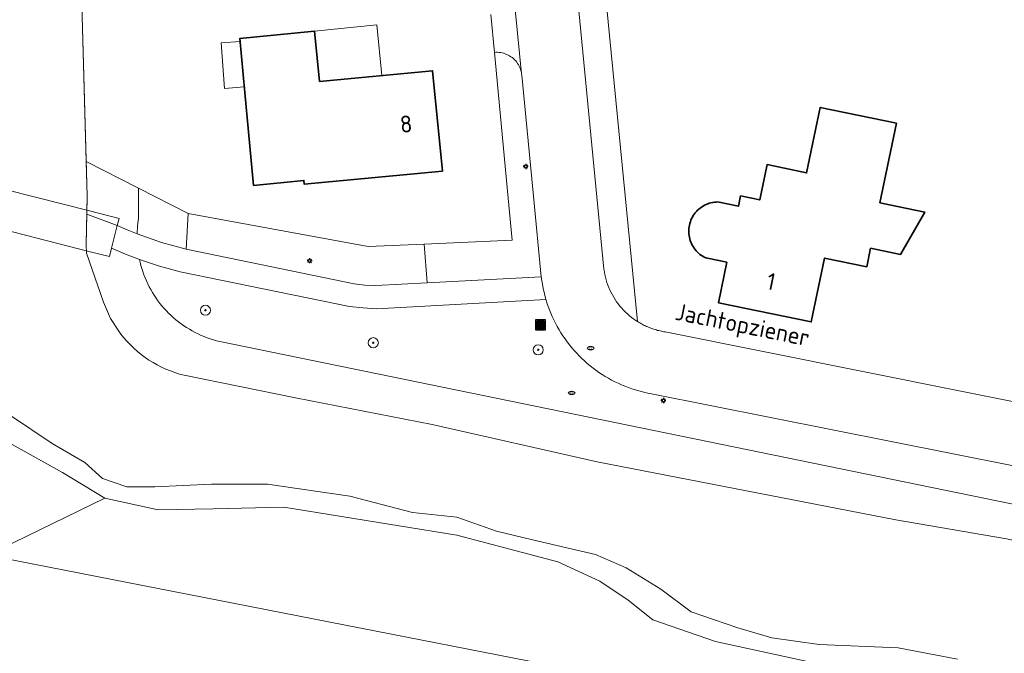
# Model space of a CAD drawing. Header units: metres. Extents: x 152610 to 160096, y 456114 to 462495.
# Tile 542 of 938: x 158699 to 158777, y 459681 to 459731. Entities that reach past the tile are written whole.
import ezdxf
from ezdxf.enums import TextEntityAlignment as Align

# ---------------------------------------------------------------- set-up
doc = ezdxf.new("R2010")
doc.units = ezdxf.units.M
doc.header["$LTSCALE"] = 0.5
doc.layers.get('0').update_dxf_attribs({"linetype": 'CONTINUOUS'})
for name, color, linetype, lineweight in [('B-PV-GK-BESCHOEIING-G', 251, 'GK-BESCHOEIING-SO', 18), ('B-PV-GR-BEPLANTING_CULTUUR_BOSPLANTSOEN-GV', 251, 'CONTINUOUS', 18), ('B-PV-GR-BEPLANTING_CULTUUR_HEESTERS-GV', 251, 'CONTINUOUS', 18), ('B-PV-GR-BOOM-S', 251, 'CONTINUOUS', 25), ('B-PV-GR-BOUWLAND-GV', 251, 'CONTINUOUS', 13), ('B-PV-GR-GRAS-GV', 251, 'CONTINUOUS', 13), ('B-PV-GR-HOUTWAL-GV', 251, 'CONTINUOUS', 13), ('B-PV-GW-TALUD_KRUIN-G', 251, 'CONTINUOUS', 18), ('B-PV-IE-MEUBILAIR-S', 251, 'CONTINUOUS', 25), ('B-PV-IE-MEUBILAIR_WEGMEUBILAIR_AFVALBAK-S', 251, 'CONTINUOUS', 25), ('B-PV-KW-KUNSTWERK_DEK-GV', 251, 'CONTINUOUS', 18), ('B-PV-OG-BEBOUWING-GV', 6, 'CONTINUOUS', 35), ('B-PV-OG-BEBOUWING-T18', 1, 'CONTINUOUS', 18), ('B-PV-OG-BEBOUWING_OVERBOUWING-GV', 251, 'CONTINUOUS', 18), ('B-PV-OG-BEBOUWING_SCHUUR-GV', 251, 'CONTINUOUS', 18), ('B-PV-OG-TERREIN_BEGROEID-GV', 251, 'CONTINUOUS', 18), ('B-PV-OG-TERREIN_OEVER-GV', 251, 'CONTINUOUS', 18), ('B-PV-OG-TOPOGRAFIE-T18', 1, 'CONTINUOUS', 18), ('B-PV-OG-WATER_SLOOT-GV', 251, 'CONTINUOUS', 18), ('B-PV-VH-GESLOTENVERHARDING_ASFALT-GV', 251, 'CONTINUOUS', 18), ('B-PV-VH-OPENVERHARDING_BETONSTRAATSTEEN-GV', 251, 'CONTINUOUS', 18)]:
    doc.layers.add(name, color=color, linetype=linetype, lineweight=lineweight)
doc.styles.add('NLCS-ISO', font='NLCS-ISO.ttf')
doc.styles.add('NLCS-ISO-M750-T18', font='NLCS-ISO.ttf', dxfattribs={"height": 1.35})
doc.linetypes.add('GK-BESCHOEIING-SO', pattern='A,18,-3,[1,NLCS.SHX,S=0.6,R=0,X=0,Y=0],-3', length=24)

# ---------------------------------------------------------------- blocks, each defined once
blk = doc.blocks.new('SIE-WEG_AFVALBAK-SO')
h = blk.add_hatch(color=256)
h.dxf.hatch_style = 1
h.paths.add_polyline_path([(-1.5, -1.5), (1.5, -1.5), (1.5, 1.5), (-1.5, 1.5)])
for points in [[(-2, -2), (2, -2), (2, 2), (-2, 2)], [(-1.5, -1.5), (1.5, -1.5), (1.5, 1.5), (-1.5, 1.5)]]:
    blk.add_lwpolyline(points, close=True)
blk = doc.blocks.new('SIE-MEUBILAIR_PAAL_LICHTMAST-SO')
for points in [[(-0.62, 0), (-1, 0)], [(-0.71, 0.71), (-0.44, 0.44)], [(0, 1), (0, 0.62)], [(0.44, 0.44), (0.71, 0.71)], [(1, 0), (0.62, 0)], [(-0.71, -0.71), (-0.44, -0.44)], [(0, -0.62), (0, -1)], [(0.44, -0.44), (0.71, -0.71)]]:
    blk.add_lwpolyline(points)
blk.add_circle((0, 0), 0.5)
blk = doc.blocks.new('SIE-MEUBILAIR_PUT_RIOOLPUT-SO')
blk.add_ellipse((0, 0), major_axis=(1.25, 0), ratio=0.54)
at = {"style": 'NLCS-ISO'}
blk.add_text('ri', height=0.75, dxfattribs=at).set_placement((-0.04, 0.07), align=Align.MIDDLE_CENTER)
blk = doc.blocks.new('SGR-BOOM_GBKN-SO')
at = {"linetype": 'ByBlock', "lineweight": 18}
h = blk.add_hatch(color=0, dxfattribs=at)
h.dxf.hatch_style = 1
edge = h.paths.add_edge_path()
edge.add_arc((0, 0), 0.25, 0, 360)
at = {"color": 0, "linetype": 'ByBlock', "lineweight": 18}
for radius in [2, 0.25]:
    blk.add_circle((0, 0), radius, dxfattribs=at)
at = {"color": 0, "linetype": 'ByBlock', "lineweight": 18, "style": 'NLCS-ISO'}
blk.add_attdef('SOORT', (2.5, 0), '', height=1.5, dxfattribs=at)

msp = doc.modelspace()

# ---------------------------------------------------------------- linework, layer by layer
at = {"layer": 'B-PV-GK-BESCHOEIING-G', "flags": 128}
msp.add_lwpolyline([(158999.99, 459845.42), (158998.93, 459830.9), (158997.68, 459815.64), (158996.46, 459799.88), (158995.3, 459784.49), (158994.24, 459769.19), (158993.141, 459756.946), (158993.136, 459753.873), (158993.434, 459750.814), (158993.496, 459750.407), (158993.565, 459750.002), (158993.864, 459748.497), (158994.24, 459747.01), (158997.52, 459734.43), (158998.84, 459730.49), (158999.541, 459727.885), (159000, 459725.174), (159000.061, 459724.78), (159000.117, 459724.368), (159000.165, 459723.955), (159000.205, 459723.541), (159000.237, 459723.127), (159000.262, 459722.712), (159000.278, 459722.297), (159000.286, 459721.881), (159000.286, 459721.466), (159000.278, 459721.05), (159000.262, 459720.635), (159000.239, 459720.22), (159000.207, 459719.805), (159000.167, 459719.392), (159000.119, 459718.979), (159000.064, 459718.567), (159000, 459718.113), (158999.921, 459717.531), (158999.83, 459716.95), (158999.623, 459715.279), (158995.27, 459679.91), (158994.259, 459677.267), (158993.483, 459675.787), (158990.087, 459671.661), (158988.641, 459669.956), (158986.317, 459668.258), (158979.736, 459664.228), (158971.852, 459659.187), (158965.464, 459655.627), (158965.485, 459655.347), (158961.53, 459654.331), (158958.969, 459654.007), (158957.388, 459654.007), (158955.585, 459654.15), (158951.106, 459654.991), (158941.212, 459656.896), (158941.168, 459656.884), (158940.839, 459656.812), (158940.507, 459656.754), (158940.173, 459656.713), (158939.837, 459656.688), (158939.5, 459656.678), (158939.163, 459656.685), (158938.827, 459656.707), (158938.493, 459656.746), (158938.16, 459656.8), (158937.831, 459656.87), (158937.505, 459656.956), (158937.184, 459657.056), (158936.867, 459657.173), (158936.557, 459657.304), (158936.253, 459657.449), (158935.957, 459657.609), (158935.668, 459657.783), (158935.388, 459657.97), (158935.117, 459658.17), (158934.856, 459658.383), (158934.606, 459658.608), (158926.622, 459660.507), (158926.477, 459660.284), (158919.149, 459662.052), (158919.301, 459662.496), (158912.318, 459664.683), (158912.243, 459664.383), (158907.791, 459665.872), (158908.009, 459666.403), (158891.186, 459672.397), (158890.835, 459671.749), (158884.826, 459674.199), (158885.044, 459674.789), (158871.98, 459680.502), (158871.761, 459680.058), (158864.265, 459683.511), (158864.542, 459683.917), (158860.271, 459685.733), (158844.342, 459683.247), (158844.321, 459683.459), (158838.977, 459682.713), (158838.976, 459682.712), (158838.833, 459682.578), (158838.68, 459682.457), (158838.518, 459682.348), (158838.347, 459682.253), (158838.169, 459682.172), (158837.985, 459682.106), (158837.796, 459682.055), (158837.604, 459682.02), (158837.409, 459682.001), (158837.213, 459681.997), (158837.018, 459682.01), (158836.825, 459682.038), (158836.634, 459682.083), (158836.448, 459682.142), (158836.268, 459682.217), (158836.094, 459682.306), (158835.927, 459682.409), (158835.77, 459682.526), (158835.623, 459682.655), (158834.833, 459682.611), (158830.438, 459682.633), (158824.47, 459683.012), (158822.368, 459683.278), (158820.283, 459683.709), (158817.427, 459684.319), (158799.664, 459689.223), (158799.352, 459689.205), (158799.105, 459689.191), (158796.846, 459688.223), (158795.009, 459687.644), (158792.804, 459687.38), (158791.483, 459687.343), (158788.329, 459687.787), (158777.28, 459690.081), (158768.51, 459691.609), (158744.832, 459696.199), (158731.755, 459699.147), (158720.939, 459701.26), (158712.11, 459703.057), (158711.742, 459703.156), (158711.379, 459703.269), (158711.021, 459703.398), (158710.669, 459703.542), (158710.323, 459703.701), (158709.984, 459703.874), (158709.653, 459704.061), (158709.329, 459704.262), (158709.015, 459704.476), (158708.71, 459704.703), (158708.414, 459704.943), (158708.129, 459705.195), (158707.855, 459705.459), (158707.592, 459705.734), (158707.341, 459706.02), (158707.102, 459706.316), (158706.932, 459706.544), (158706.29, 459707.561), (158705.723, 459708.859), (158704.389, 459712.745), (158704.356, 459713.429), (158704.439, 459717.284), (158703.976, 459733.454), (158703.703, 459745.162), (158702.922, 459754.833), (158702.194, 459762.125), (158701.072, 459772.42), (158700.151, 459777.475), (158699.437, 459781.393)], dxfattribs=at)
at = {"layer": 'B-PV-GR-BEPLANTING_CULTUUR_BOSPLANTSOEN-GV', "flags": 128}
for points in [[(158708.497, 459717.888), (158704.361, 459719.995), (158704.439, 459717.284), (158704.408, 459715.832), (158706.818, 459714.923), (158707.6, 459714.588), (158708.386, 459714.263), (158708.422, 459714.889), (158708.51, 459715.51)], [(158712.42, 459715.89), (158708.497, 459717.888), (158708.51, 459715.51), (158708.422, 459714.889), (158708.386, 459714.263), (158710.308, 459713.592), (158712.27, 459713.05)]]:
    msp.add_lwpolyline(points, close=True, dxfattribs=at)
at = {"layer": 'B-PV-GR-BEPLANTING_CULTUUR_HEESTERS-GV', "flags": 128}
msp.add_lwpolyline([(158741.653, 459750), (158745.38, 459711.46), (158745.412, 459711.247), (158745.452, 459711.036), (158745.499, 459710.826), (158745.554, 459710.618), (158745.618, 459710.413), (158745.688, 459710.209), (158745.766, 459710.009), (158745.852, 459709.812), (158745.945, 459709.618), (158746.045, 459709.427), (158746.152, 459709.241), (158746.266, 459709.058), (158746.386, 459708.88), (158746.513, 459708.707), (158746.647, 459708.538), (158746.786, 459708.374), (158746.932, 459708.216), (158747.083, 459708.063), (158747.24, 459707.916), (158747.403, 459707.775), (158747.57, 459707.64), (158747.742, 459707.512), (158747.92, 459707.389), (158748.043, 459707.31), (158743.874, 459750)], dxfattribs=at)
msp.add_lwpolyline([(158737.074, 459728.649), (158736.948, 459728.657), (158736.822, 459728.657), (158736.701, 459728.649), (158737.802, 459717.097), (158738.12, 459713.76), (158731.14, 459713.455), (158731.366, 459710.374), (158740.4, 459710.85), (158739.788, 459717.245), (158738.87, 459726.83), (158738.856, 459726.955), (158738.834, 459727.08), (158738.804, 459727.202), (158738.766, 459727.322), (158738.721, 459727.44), (158738.668, 459727.555), (158738.608, 459727.666), (158738.542, 459727.773), (158738.468, 459727.876), (158738.389, 459727.973), (158738.303, 459728.066), (158738.211, 459728.153), (158738.115, 459728.234), (158738.013, 459728.308), (158737.907, 459728.376), (158737.797, 459728.438), (158737.683, 459728.492), (158737.565, 459728.538), (158737.445, 459728.578), (158737.323, 459728.609), (158737.199, 459728.633)], close=True, dxfattribs=at)
at = {"layer": 'B-PV-GR-BOUWLAND-GV', "flags": 128}
msp.add_lwpolyline([(158995.816, 459630.426), (158987.744, 459632.126), (158976.314, 459634.534), (158975.002, 459634.81), (158972.491, 459635.284), (158901.533, 459648.683), (158841.246, 459660.476), (158696.528, 459688.785)], dxfattribs=at)
at = {"layer": 'B-PV-GR-GRAS-GV', "flags": 128}
msp.add_lwpolyline([(158762.13, 459680.247), (158754.227, 459681.945), (158749.255, 459683.681), (158747.289, 459685.224), (158745.054, 459686.728), (158741.739, 459688.271), (158733.721, 459690.394), (158720.021, 459692.595), (158714.408, 459692.481), (158710.068, 459692.389), (158705.835, 459693.316), (158696.528, 459688.785), (158841.246, 459660.476)], dxfattribs=at)
at = {"layer": 'B-PV-GR-HOUTWAL-GV', "flags": 128}
msp.add_lwpolyline([(158689.803, 459690.173), (158692.617, 459689.643), (158696.528, 459688.785), (158705.835, 459693.316), (158702.482, 459695.36), (158698.473, 459697.558), (158694.041, 459699.179), (158689.846, 459699.373), (158684.92, 459700.422), (158679.022, 459702.622), (158672.046, 459706.44), (158659.611, 459712.55), (158655.448, 459713.322), (158652.094, 459712.166), (158650.552, 459710.586), (158649.934, 459708.35), (158650.319, 459705.575), (158651.089, 459703.609), (158650.125, 459701.604), (158648.005, 459701.412), (158646.115, 459701.636), (158648.393, 459698.279), (158674.799, 459693.101), (158687.916, 459690.529)], close=True, dxfattribs=at)
at = {"layer": 'B-PV-GW-TALUD_KRUIN-G', "flags": 128}
for points in [[(158708.386, 459714.263), (158708.422, 459714.889), (158708.51, 459715.51), (158708.497, 459717.888)], [(158790.17, 459690.3), (158714.94, 459705.72), (158714.687, 459705.784), (158714.436, 459705.856), (158714.187, 459705.935), (158713.941, 459706.022), (158713.698, 459706.116), (158713.457, 459706.218), (158713.22, 459706.327), (158712.987, 459706.443), (158712.757, 459706.567), (158712.53, 459706.697), (158712.308, 459706.834), (158712.091, 459706.978), (158711.878, 459707.129), (158711.669, 459707.286), (158711.466, 459707.449), (158711.267, 459707.619), (158711.074, 459707.795), (158710.886, 459707.976), (158710.704, 459708.163), (158710.528, 459708.356), (158710.358, 459708.554), (158710.194, 459708.756), (158710.036, 459708.964), (158709.885, 459709.177), (158709.74, 459709.394), (158709.602, 459709.616), (158709.471, 459709.841), (158709.346, 459710.071), (158709.229, 459710.304), (158709.119, 459710.541), (158709.017, 459710.781), (158708.922, 459711.024), (158708.834, 459711.27), (158708.754, 459711.518), (158708.681, 459711.769), (158708.616, 459712.022), (158708.569, 459712.231), (158707.458, 459712.665), (158706.361, 459713.132), (158706.818, 459714.923)]]:
    msp.add_lwpolyline(points, dxfattribs=at)
at = {"layer": 'B-PV-KW-KUNSTWERK_DEK-GV', "flags": 128}
msp.add_lwpolyline([(158698.038, 459717.758), (158696.07, 459718.26), (158695.88, 459717.64), (158695.27, 459715.25), (158697.699, 459714.629), (158701.185, 459713.738), (158704.67, 459712.848), (158706.19, 459712.46), (158706.361, 459713.132), (158706.818, 459714.923), (158706.96, 459715.48), (158704.606, 459716.081)], close=True, dxfattribs=at)
at = {"layer": 'B-PV-OG-BEBOUWING-GV', "flags": 128}
for points in [[(158722.83, 459726.34), (158722.44, 459730.32), (158716.52, 459729.74), (158716.92, 459725.47), (158717.62, 459718.109), (158721.601, 459718.499), (158721.63, 459718.2), (158732.58, 459719.24), (158731.8, 459727.19)], [(158768.561, 459723.036), (158762.521, 459724.29), (158761.442, 459719.1), (158758.31, 459719.75), (158757.73, 459716.96), (158756.21, 459717.27), (158756.039, 459716.448), (158754.375, 459716.793), (158754.266, 459716.788), (158754.131, 459716.775), (158753.996, 459716.753), (158753.863, 459716.724), (158753.731, 459716.687), (158753.603, 459716.642), (158753.477, 459716.59), (158753.354, 459716.531), (158753.235, 459716.464), (158753.12, 459716.391), (158753.009, 459716.311), (158752.904, 459716.225), (158752.803, 459716.132), (158752.709, 459716.034), (158752.62, 459715.931), (158752.537, 459715.822), (158752.461, 459715.709), (158752.392, 459715.591), (158752.329, 459715.47), (158752.274, 459715.345), (158752.227, 459715.218), (158752.186, 459715.087), (158752.154, 459714.955), (158752.129, 459714.821), (158752.113, 459714.685), (158752.104, 459714.549), (158752.103, 459714.413), (158752.11, 459714.277), (158752.126, 459714.141), (158752.149, 459714.007), (158752.18, 459713.874), (158752.218, 459713.743), (158752.265, 459713.615), (158752.318, 459713.49), (158752.379, 459713.368), (158752.447, 459713.249), (158752.522, 459713.135), (158752.604, 459713.026), (158752.691, 459712.922), (158752.785, 459712.822), (158752.884, 459712.729), (158752.989, 459712.641), (158753.098, 459712.56), (158753.213, 459712.486), (158753.331, 459712.418), (158753.453, 459712.357), (158755.117, 459712.011), (158754.45, 459708.8), (158761.81, 459707.29), (158762.86, 459712.35), (158766.2, 459711.66), (158766.505, 459713.129), (158768.884, 459712.635), (158770.797, 459715.995), (158767.252, 459716.73)]]:
    msp.add_lwpolyline(points, close=True, dxfattribs=at)
at = {"layer": 'B-PV-OG-BEBOUWING_OVERBOUWING-GV', "flags": 128}
msp.add_lwpolyline([(158727.791, 459726.81), (158727.387, 459730.839), (158722.44, 459730.32), (158722.83, 459726.34)], close=True, dxfattribs=at)
at = {"layer": 'B-PV-OG-BEBOUWING_SCHUUR-GV', "flags": 128}
msp.add_lwpolyline([(158716.879, 459725.909), (158716.542, 459729.508), (158715.038, 459729.398), (158715.301, 459725.794)], close=True, dxfattribs=at)
at = {"layer": 'B-PV-OG-TERREIN_BEGROEID-GV', "flags": 128}
msp.add_lwpolyline([(158726.69, 459713.26), (158712.42, 459715.89), (158712.27, 459713.05), (158725.58, 459710.31), (158726.441, 459710.193), (158727.31, 459710.16), (158731.366, 459710.374), (158731.14, 459713.455)], close=True, dxfattribs=at)
for points in [[(158790.17, 459690.3), (158714.94, 459705.72), (158714.687, 459705.784), (158714.436, 459705.856), (158714.187, 459705.935), (158713.941, 459706.022), (158713.698, 459706.116), (158713.457, 459706.218), (158713.22, 459706.327), (158712.987, 459706.443), (158712.757, 459706.567), (158712.53, 459706.697), (158712.308, 459706.834), (158712.091, 459706.978), (158711.878, 459707.129), (158711.669, 459707.286), (158711.466, 459707.449), (158711.267, 459707.619), (158711.074, 459707.795), (158710.886, 459707.976), (158710.704, 459708.163), (158710.528, 459708.356), (158710.358, 459708.554), (158710.194, 459708.756), (158710.036, 459708.964), (158709.885, 459709.177), (158709.74, 459709.394), (158709.602, 459709.616), (158709.471, 459709.841), (158709.346, 459710.071), (158709.229, 459710.304), (158709.119, 459710.541), (158709.017, 459710.781), (158708.922, 459711.024), (158708.834, 459711.27), (158708.754, 459711.518), (158708.681, 459711.769), (158708.616, 459712.022), (158708.569, 459712.231), (158707.458, 459712.665), (158706.361, 459713.132), (158706.818, 459714.923), (158704.408, 459715.832), (158704.356, 459713.429), (158704.389, 459712.745), (158705.723, 459708.859), (158706.29, 459707.562), (158706.932, 459706.544), (158707.102, 459706.316), (158707.341, 459706.02), (158707.592, 459705.734), (158707.855, 459705.459), (158708.129, 459705.195), (158708.414, 459704.943), (158708.71, 459704.703), (158709.015, 459704.476), (158709.329, 459704.262), (158709.652, 459704.061), (158709.984, 459703.874), (158710.323, 459703.701), (158710.669, 459703.542), (158711.021, 459703.398), (158711.379, 459703.269), (158711.742, 459703.156), (158712.109, 459703.057), (158720.939, 459701.26), (158731.755, 459699.147), (158744.832, 459696.199), (158768.51, 459691.609), (158777.28, 459690.081)], [(158787.39, 459693.97), (158749.15, 459701.59), (158749.002, 459701.617), (158748.716, 459701.676), (158748.432, 459701.742), (158748.149, 459701.816), (158747.869, 459701.898), (158747.591, 459701.987), (158747.316, 459702.084), (158747.044, 459702.189), (158746.774, 459702.301), (158746.508, 459702.42), (158746.245, 459702.547), (158745.986, 459702.68), (158745.73, 459702.821), (158745.478, 459702.969), (158745.231, 459703.123), (158744.988, 459703.285), (158744.749, 459703.453), (158744.515, 459703.627), (158744.286, 459703.808), (158744.062, 459703.995), (158743.843, 459704.188), (158743.629, 459704.387), (158743.421, 459704.591), (158743.219, 459704.802), (158743.023, 459705.017), (158742.832, 459705.238), (158742.648, 459705.465), (158742.47, 459705.696), (158742.298, 459705.932), (158742.133, 459706.172), (158741.975, 459706.418), (158741.823, 459706.667), (158741.678, 459706.92), (158741.541, 459707.177), (158741.41, 459707.438), (158741.286, 459707.703), (158741.17, 459707.97), (158741.061, 459708.241), (158740.96, 459708.515), (158740.866, 459708.791), (158740.78, 459709.07), (158727.36, 459708.32), (158726.289, 459708.399), (158725.22, 459708.51), (158711.79, 459711.26), (158710.165, 459711.699), (158708.569, 459712.231), (158708.616, 459712.022), (158708.681, 459711.769), (158708.754, 459711.518), (158708.834, 459711.27), (158708.922, 459711.024), (158709.017, 459710.781), (158709.119, 459710.541), (158709.229, 459710.304), (158709.346, 459710.071), (158709.471, 459709.841), (158709.602, 459709.616), (158709.74, 459709.394), (158709.885, 459709.177), (158710.036, 459708.964), (158710.194, 459708.756), (158710.358, 459708.554), (158710.528, 459708.356), (158710.704, 459708.163), (158710.886, 459707.976), (158711.074, 459707.795), (158711.267, 459707.619), (158711.466, 459707.449), (158711.669, 459707.286), (158711.878, 459707.129), (158712.091, 459706.978), (158712.308, 459706.834), (158712.53, 459706.697), (158712.757, 459706.567), (158712.987, 459706.443), (158713.22, 459706.327), (158713.457, 459706.218), (158713.698, 459706.116), (158713.941, 459706.022), (158714.187, 459705.935), (158714.436, 459705.856), (158714.687, 459705.784), (158714.94, 459705.72), (158790.17, 459690.3)]]:
    msp.add_lwpolyline(points, dxfattribs=at)
at = {"layer": 'B-PV-OG-TERREIN_OEVER-GV', "flags": 128}
for points in [[(158773.405, 459680.56), (158768.685, 459681.458), (158762.437, 459681.728), (158758.687, 459682.233), (158755.99, 459683.042), (158752.303, 459684.3), (158749.876, 459686.097), (158747.134, 459687.804), (158744.707, 459688.838), (158739.706, 459690.017), (158736.874, 459690.691), (158733.728, 459691.814), (158730.222, 459692.173), (158725.232, 459693.476), (158718.714, 459694.42), (158714.279, 459694.425), (158709.784, 459694.2), (158707.581, 459694.2), (158705.648, 459694.874), (158704.255, 459696.132), (158701.647, 459697.66), (158698.366, 459699.861)], [(158698.473, 459697.558), (158702.482, 459695.36), (158705.835, 459693.316), (158710.068, 459692.389), (158714.408, 459692.481), (158720.021, 459692.595), (158733.721, 459690.394), (158741.739, 459688.271), (158745.054, 459686.728), (158747.289, 459685.224), (158749.255, 459683.681), (158754.227, 459681.945), (158762.13, 459680.247)]]:
    msp.add_lwpolyline(points, dxfattribs=at)
at = {"layer": 'B-PV-OG-WATER_SLOOT-GV', "flags": 128}
for points in [[(158777.28, 459690.081), (158768.51, 459691.609), (158744.832, 459696.199), (158731.755, 459699.147), (158720.939, 459701.26), (158712.109, 459703.057), (158711.742, 459703.156), (158711.379, 459703.269), (158711.021, 459703.398), (158710.669, 459703.542), (158710.323, 459703.701), (158709.984, 459703.874), (158709.652, 459704.061), (158709.329, 459704.262), (158709.015, 459704.476), (158708.71, 459704.703), (158708.414, 459704.943), (158708.129, 459705.195), (158707.855, 459705.459), (158707.592, 459705.734), (158707.341, 459706.02), (158707.102, 459706.316), (158706.932, 459706.544), (158706.29, 459707.562), (158705.723, 459708.859), (158704.389, 459712.745), (158704.356, 459713.429), (158704.408, 459715.832), (158704.439, 459717.284), (158704.361, 459719.995), (158703.976, 459733.454)], [(158698.366, 459699.861), (158701.647, 459697.66), (158704.255, 459696.132), (158705.648, 459694.874), (158707.581, 459694.2), (158709.784, 459694.2), (158714.279, 459694.425), (158718.714, 459694.42), (158725.232, 459693.476), (158730.222, 459692.173), (158733.728, 459691.814), (158736.874, 459690.691), (158739.706, 459690.017), (158744.707, 459688.838), (158747.134, 459687.804), (158749.876, 459686.097), (158752.303, 459684.3), (158755.99, 459683.042), (158758.687, 459682.233), (158762.437, 459681.728), (158768.685, 459681.458), (158773.405, 459680.56)]]:
    msp.add_lwpolyline(points, dxfattribs=at)
at = {"layer": 'B-PV-VH-GESLOTENVERHARDING_ASFALT-GV', "flags": 128}
for points in [[(158698.038, 459717.758), (158696.07, 459718.26), (158695.88, 459717.64), (158695.27, 459715.25), (158697.699, 459714.629), (158701.185, 459713.738), (158704.67, 459712.848), (158706.19, 459712.46), (158706.361, 459713.132), (158706.818, 459714.923), (158706.96, 459715.48), (158704.606, 459716.081)], [(158707.6, 459714.588), (158706.818, 459714.923), (158706.361, 459713.132), (158707.458, 459712.665), (158708.569, 459712.231), (158710.165, 459711.699), (158711.79, 459711.26), (158725.22, 459708.51), (158726.289, 459708.399), (158727.36, 459708.32), (158740.78, 459709.07), (158740.556, 459709.953), (158740.4, 459710.85), (158731.366, 459710.374), (158727.31, 459710.16), (158726.441, 459710.193), (158725.58, 459710.31), (158712.27, 459713.05), (158710.308, 459713.592), (158708.386, 459714.263)]]:
    msp.add_lwpolyline(points, close=True, dxfattribs=at)
at = {"layer": 'B-PV-VH-OPENVERHARDING_BETONSTRAATSTEEN-GV', "flags": 128}
for points in [[(158789.59, 459698.59), (158750.23, 459706.49), (158750.129, 459706.507), (158750.029, 459706.525), (158749.928, 459706.546), (158749.829, 459706.568), (158749.729, 459706.592), (158749.63, 459706.617), (158749.532, 459706.645), (158749.434, 459706.674), (158749.336, 459706.705), (158749.239, 459706.737), (158749.143, 459706.771), (158749.096, 459706.789), (158749.047, 459706.807), (158748.952, 459706.845), (158748.858, 459706.884), (158748.764, 459706.925), (158748.671, 459706.968), (158748.579, 459707.012), (158748.487, 459707.057), (158748.397, 459707.105), (158748.307, 459707.154), (158748.218, 459707.204), (158748.13, 459707.256), (158748.043, 459707.31), (158747.92, 459707.389), (158747.742, 459707.512), (158747.57, 459707.64), (158747.403, 459707.775), (158747.24, 459707.916), (158747.083, 459708.063), (158746.932, 459708.216), (158746.786, 459708.374), (158746.647, 459708.538), (158746.513, 459708.707), (158746.386, 459708.88), (158746.266, 459709.058), (158746.152, 459709.241), (158746.045, 459709.427), (158745.945, 459709.618), (158745.852, 459709.812), (158745.766, 459710.009), (158745.688, 459710.209), (158745.618, 459710.413), (158745.554, 459710.618), (158745.499, 459710.826), (158745.452, 459711.036), (158745.412, 459711.247), (158745.38, 459711.46), (158741.653, 459750)], [(158736.416, 459731.641), (158736.701, 459728.649), (158736.822, 459728.657), (158736.948, 459728.657), (158737.074, 459728.649), (158737.199, 459728.633), (158737.323, 459728.609), (158737.445, 459728.578), (158737.565, 459728.538), (158737.683, 459728.492), (158737.797, 459728.438), (158737.907, 459728.376), (158738.013, 459728.308), (158738.115, 459728.234), (158738.211, 459728.153), (158738.303, 459728.066), (158738.389, 459727.973), (158738.468, 459727.876), (158738.542, 459727.773), (158738.608, 459727.666), (158738.668, 459727.555), (158738.721, 459727.44), (158738.766, 459727.322), (158738.804, 459727.202), (158738.834, 459727.08), (158738.856, 459726.955), (158738.217, 459733.416)], [(158738.217, 459733.416), (158738.856, 459726.955), (158738.87, 459726.83), (158739.788, 459717.245), (158740.4, 459710.85), (158740.556, 459709.953), (158740.78, 459709.07), (158740.866, 459708.791), (158740.96, 459708.515), (158741.061, 459708.241), (158741.17, 459707.97), (158741.286, 459707.703), (158741.41, 459707.438), (158741.541, 459707.177), (158741.678, 459706.92), (158741.823, 459706.667), (158741.975, 459706.418), (158742.133, 459706.172), (158742.298, 459705.932), (158742.47, 459705.696), (158742.648, 459705.465), (158742.832, 459705.238), (158743.023, 459705.017), (158743.219, 459704.802), (158743.421, 459704.591), (158743.629, 459704.387), (158743.843, 459704.188), (158744.062, 459703.995), (158744.286, 459703.808), (158744.515, 459703.627), (158744.749, 459703.453), (158744.988, 459703.285), (158745.231, 459703.123), (158745.478, 459702.969), (158745.73, 459702.821), (158745.986, 459702.68), (158746.245, 459702.547), (158746.508, 459702.42), (158746.774, 459702.301), (158747.044, 459702.189), (158747.316, 459702.084), (158747.591, 459701.987), (158747.869, 459701.898), (158748.149, 459701.816), (158748.432, 459701.742), (158748.716, 459701.676), (158749.002, 459701.617), (158749.15, 459701.59), (158787.39, 459693.97)]]:
    msp.add_lwpolyline(points, dxfattribs=at)

# ---------------------------------------------------------------- block references
at = {"layer": 'B-PV-GR-BOOM-S', "xscale": 0.2, "yscale": 0.2, "zscale": 0.2}
for p in [(158713.8, 459708.21), (158727.103, 459705.636), (158740.177, 459705.076)]:
    msp.add_blockref('SGR-BOOM_GBKN-SO', p, dxfattribs=at)
at = {"layer": 'B-PV-IE-MEUBILAIR-S', "xscale": 0.2, "yscale": 0.2, "zscale": 0.2}
for name, p in [('SIE-MEUBILAIR_PAAL_LICHTMAST-SO', (158739.185, 459719.603)), ('SIE-MEUBILAIR_PAAL_LICHTMAST-SO', (158722.051, 459712.129)), ('SIE-MEUBILAIR_PUT_RIOOLPUT-SO', (158744.33, 459705.203)), ('SIE-MEUBILAIR_PUT_RIOOLPUT-SO', (158742.817, 459701.656)), ('SIE-MEUBILAIR_PAAL_LICHTMAST-SO', (158750.095, 459701.054))]:
    msp.add_blockref(name, p, dxfattribs=at)
at = {"layer": 'B-PV-IE-MEUBILAIR_WEGMEUBILAIR_AFVALBAK-S', "xscale": 0.2, "yscale": 0.2, "zscale": 0.2}
msp.add_blockref('SIE-WEG_AFVALBAK-SO', (158740.354, 459707.048), dxfattribs=at)

# ---------------------------------------------------------------- texts
at = {"layer": 'B-PV-OG-BEBOUWING-T18', "style": 'NLCS-ISO-M750-T18'}
for s, rotation, p in [('8', 5.6, (158729.702, 459722.971)), ('1', 348.4, (158758.632, 459710.494))]:
    msp.add_text(s, height=1.35, rotation=rotation, dxfattribs=at).set_placement(p, align=Align.MIDDLE)
at = {"layer": 'B-PV-OG-TOPOGRAFIE-T18', "style": 'NLCS-ISO-M750-T18'}
msp.add_text('Jachtopziener', height=1.35, rotation=348.6, dxfattribs=at).set_placement((158756.322, 459706.87), align=Align.MIDDLE)

doc.saveas('drawing.dxf')
